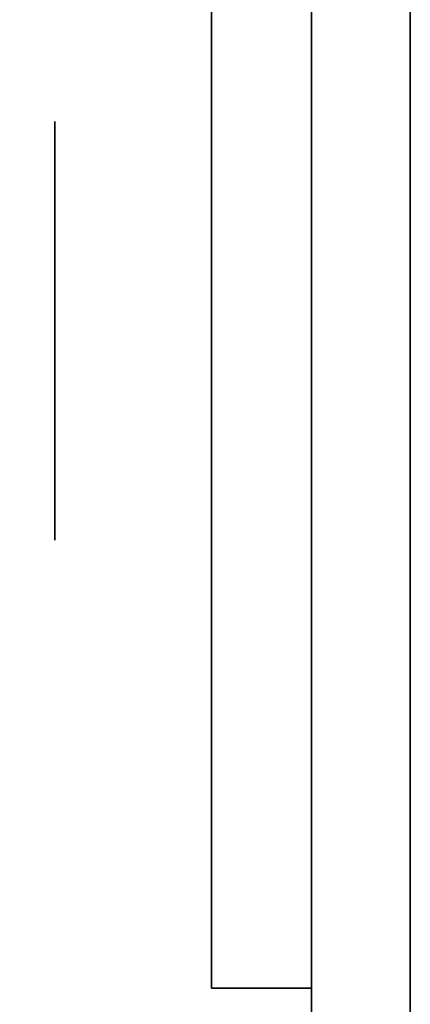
# Model space of a CAD drawing. Extents: x 248.8 to 273, y 2872.5 to 2876.7.
# Tile 401 of 656: x 262.8375 to 262.8625, y 2874.5153 to 2874.5783. Entities that reach past the tile are written whole.
import ezdxf

# ---------------------------------------------------------------- set-up
doc = ezdxf.new("R2010")
doc.units = 0
doc.header["$LTSCALE"] = 150
doc.header["$MEASUREMENT"] = 0
doc.layers.add('3DFACE_BOLT', color=7, linetype='CONTINUOUS')
doc.layers.add('3DFACE_SHAPE', color=7, linetype='CONTINUOUS')

msp = doc.modelspace()

# ---------------------------------------------------------------- linework, layer by layer
at = {"layer": '3DFACE_BOLT', "color": 1}
for points, invisible_edges in [([(262.839787, 2874.565054, -0.146583), (262.839787, 2874.571741, -0.135), (262.849787, 2874.565054, -0.146583)], 14), ([(262.849787, 2874.565054, -0.146583), (262.839787, 2874.571741, -0.135), (262.849787, 2874.571741, -0.135)], 3), ([(262.839787, 2874.571741, -0.135), (262.839787, 2874.565054, -0.123417), (262.849787, 2874.571741, -0.135)], 14), ([(262.849787, 2874.571741, -0.135), (262.839787, 2874.565054, -0.123417), (262.849787, 2874.565054, -0.123417)], 3), ([(262.839787, 2874.565054, -0.123417), (262.839787, 2874.571741, -0.135), (262.839787, 2874.565054, -0.146583)], 12), ([(262.839787, 2874.565054, -0.076583), (262.839787, 2874.571741, -0.065), (262.849787, 2874.565054, -0.076583)], 14), ([(262.849787, 2874.565054, -0.076583), (262.839787, 2874.571741, -0.065), (262.849787, 2874.571741, -0.065)], 3), ([(262.839787, 2874.571741, -0.065), (262.839787, 2874.565054, -0.053417), (262.849787, 2874.571741, -0.065)], 14), ([(262.849787, 2874.571741, -0.065), (262.839787, 2874.565054, -0.053417), (262.849787, 2874.565054, -0.053417)], 3), ([(262.839787, 2874.565054, -0.053417), (262.839787, 2874.571741, -0.065), (262.839787, 2874.565054, -0.076583)], 12), ([(262.849787, 2874.565054, -0.146583), (262.849787, 2874.571741, -0.135), (262.849787, 2874.565054, -0.123417)], 12), ([(262.849787, 2874.565054, -0.076583), (262.849787, 2874.571741, -0.065), (262.849787, 2874.565054, -0.053417)], 12), ([(262.899787, 2874.565975, -0.137472), (262.849787, 2874.566366, -0.135), (262.899787, 2874.566366, -0.135)], 3), ([(262.849787, 2874.566366, -0.135), (262.849787, 2874.565975, -0.132528), (262.899787, 2874.566366, -0.135)], 14), ([(262.899787, 2874.566366, -0.135), (262.849787, 2874.565975, -0.132528), (262.899787, 2874.565975, -0.132528)], 3), ([(262.899787, 2874.565975, -0.067472), (262.849787, 2874.566366, -0.065), (262.899787, 2874.566366, -0.065)], 3), ([(262.849787, 2874.566366, -0.065), (262.849787, 2874.565975, -0.062528), (262.899787, 2874.566366, -0.065)], 14), ([(262.899787, 2874.566366, -0.065), (262.849787, 2874.565975, -0.062528), (262.899787, 2874.565975, -0.062528)], 3), ([(262.849787, 2874.565975, -0.137472), (262.849787, 2874.566366, -0.135), (262.899787, 2874.565975, -0.137472)], 14), ([(262.849787, 2874.565975, -0.132528), (262.849787, 2874.566366, -0.135), (262.849787, 2874.565975, -0.137472)], 12), ([(262.849787, 2874.565975, -0.067472), (262.849787, 2874.566366, -0.065), (262.899787, 2874.565975, -0.067472)], 14), ([(262.849787, 2874.565975, -0.062528), (262.849787, 2874.566366, -0.065), (262.849787, 2874.565975, -0.067472)], 12), ([(262.849787, 2874.564839, -0.139702), (262.849787, 2874.565975, -0.137472), (262.899787, 2874.564839, -0.139702)], 14), ([(262.899787, 2874.564839, -0.139702), (262.849787, 2874.565975, -0.137472), (262.899787, 2874.565975, -0.137472)], 3), ([(262.849787, 2874.565975, -0.132528), (262.849787, 2874.564839, -0.130298), (262.899787, 2874.565975, -0.132528)], 14), ([(262.899787, 2874.565975, -0.132528), (262.849787, 2874.564839, -0.130298), (262.899787, 2874.564839, -0.130298)], 3), ([(262.849787, 2874.564839, -0.130298), (262.849787, 2874.565975, -0.132528), (262.849787, 2874.564839, -0.139702)], 14), ([(262.849787, 2874.564839, -0.139702), (262.849787, 2874.565975, -0.132528), (262.849787, 2874.565975, -0.137472)], 3), ([(262.849787, 2874.564839, -0.069702), (262.849787, 2874.565975, -0.067472), (262.899787, 2874.564839, -0.069702)], 14), ([(262.899787, 2874.564839, -0.069702), (262.849787, 2874.565975, -0.067472), (262.899787, 2874.565975, -0.067472)], 3), ([(262.849787, 2874.565975, -0.062528), (262.849787, 2874.564839, -0.060298), (262.899787, 2874.565975, -0.062528)], 14), ([(262.899787, 2874.565975, -0.062528), (262.849787, 2874.564839, -0.060298), (262.899787, 2874.564839, -0.060298)], 3), ([(262.849787, 2874.564839, -0.060298), (262.849787, 2874.565975, -0.062528), (262.849787, 2874.564839, -0.069702)], 14), ([(262.849787, 2874.564839, -0.069702), (262.849787, 2874.565975, -0.062528), (262.849787, 2874.565975, -0.067472)], 3), ([(262.839787, 2874.551679, -0.146583), (262.839787, 2874.565054, -0.146583), (262.849787, 2874.551679, -0.146583)], 14), ([(262.849787, 2874.551679, -0.146583), (262.839787, 2874.565054, -0.146583), (262.849787, 2874.565054, -0.146583)], 3), ([(262.839787, 2874.565054, -0.123417), (262.839787, 2874.551679, -0.123417), (262.849787, 2874.565054, -0.123417)], 14), ([(262.849787, 2874.565054, -0.123417), (262.839787, 2874.551679, -0.123417), (262.849787, 2874.551679, -0.123417)], 3), ([(262.839787, 2874.551679, -0.123417), (262.839787, 2874.565054, -0.123417), (262.839787, 2874.551679, -0.146583)], 14), ([(262.839787, 2874.551679, -0.146583), (262.839787, 2874.565054, -0.123417), (262.839787, 2874.565054, -0.146583)], 3), ([(262.839787, 2874.551679, -0.076583), (262.839787, 2874.565054, -0.076583), (262.849787, 2874.551679, -0.076583)], 14), ([(262.849787, 2874.551679, -0.076583), (262.839787, 2874.565054, -0.076583), (262.849787, 2874.565054, -0.076583)], 3), ([(262.839787, 2874.565054, -0.053417), (262.839787, 2874.551679, -0.053417), (262.849787, 2874.565054, -0.053417)], 14), ([(262.849787, 2874.565054, -0.053417), (262.839787, 2874.551679, -0.053417), (262.849787, 2874.551679, -0.053417)], 3), ([(262.839787, 2874.551679, -0.053417), (262.839787, 2874.565054, -0.053417), (262.839787, 2874.551679, -0.076583)], 14), ([(262.839787, 2874.551679, -0.076583), (262.839787, 2874.565054, -0.053417), (262.839787, 2874.565054, -0.076583)], 3), ([(262.849787, 2874.551679, -0.146583), (262.849787, 2874.565054, -0.146583), (262.849787, 2874.551679, -0.123417)], 14), ([(262.849787, 2874.551679, -0.123417), (262.849787, 2874.565054, -0.146583), (262.849787, 2874.565054, -0.123417)], 3), ([(262.849787, 2874.551679, -0.076583), (262.849787, 2874.565054, -0.076583), (262.849787, 2874.551679, -0.053417)], 14), ([(262.849787, 2874.551679, -0.053417), (262.849787, 2874.565054, -0.076583), (262.849787, 2874.565054, -0.053417)], 3), ([(262.849787, 2874.563069, -0.141472), (262.849787, 2874.564839, -0.139702), (262.899787, 2874.563069, -0.141472)], 14), ([(262.899787, 2874.563069, -0.141472), (262.849787, 2874.564839, -0.139702), (262.899787, 2874.564839, -0.139702)], 3), ([(262.849787, 2874.564839, -0.130298), (262.849787, 2874.563069, -0.128528), (262.899787, 2874.564839, -0.130298)], 14), ([(262.899787, 2874.564839, -0.130298), (262.849787, 2874.563069, -0.128528), (262.899787, 2874.563069, -0.128528)], 3), ([(262.849787, 2874.563069, -0.128528), (262.849787, 2874.564839, -0.130298), (262.849787, 2874.563069, -0.141472)], 14), ([(262.849787, 2874.563069, -0.141472), (262.849787, 2874.564839, -0.130298), (262.849787, 2874.564839, -0.139702)], 3), ([(262.849787, 2874.563069, -0.071472), (262.849787, 2874.564839, -0.069702), (262.899787, 2874.563069, -0.071472)], 14), ([(262.899787, 2874.563069, -0.071472), (262.849787, 2874.564839, -0.069702), (262.899787, 2874.564839, -0.069702)], 3), ([(262.849787, 2874.564839, -0.060298), (262.849787, 2874.563069, -0.058528), (262.899787, 2874.564839, -0.060298)], 14), ([(262.899787, 2874.564839, -0.060298), (262.849787, 2874.563069, -0.058528), (262.899787, 2874.563069, -0.058528)], 3), ([(262.849787, 2874.563069, -0.058528), (262.849787, 2874.564839, -0.060298), (262.849787, 2874.563069, -0.071472)], 14), ([(262.849787, 2874.563069, -0.071472), (262.849787, 2874.564839, -0.060298), (262.849787, 2874.564839, -0.069702)], 3), ([(262.849787, 2874.560839, -0.142608), (262.849787, 2874.563069, -0.141472), (262.899787, 2874.560839, -0.142608)], 14), ([(262.899787, 2874.560839, -0.142608), (262.849787, 2874.563069, -0.141472), (262.899787, 2874.563069, -0.141472)], 3), ([(262.849787, 2874.563069, -0.128528), (262.849787, 2874.560839, -0.127392), (262.899787, 2874.563069, -0.128528)], 14), ([(262.899787, 2874.563069, -0.128528), (262.849787, 2874.560839, -0.127392), (262.899787, 2874.560839, -0.127392)], 3), ([(262.849787, 2874.560839, -0.127392), (262.849787, 2874.563069, -0.128528), (262.849787, 2874.560839, -0.142608)], 14), ([(262.849787, 2874.560839, -0.142608), (262.849787, 2874.563069, -0.128528), (262.849787, 2874.563069, -0.141472)], 3), ([(262.849787, 2874.560839, -0.072608), (262.849787, 2874.563069, -0.071472), (262.899787, 2874.560839, -0.072608)], 14), ([(262.899787, 2874.560839, -0.072608), (262.849787, 2874.563069, -0.071472), (262.899787, 2874.563069, -0.071472)], 3), ([(262.849787, 2874.563069, -0.058528), (262.849787, 2874.560839, -0.057392), (262.899787, 2874.563069, -0.058528)], 14), ([(262.899787, 2874.563069, -0.058528), (262.849787, 2874.560839, -0.057392), (262.899787, 2874.560839, -0.057392)], 3), ([(262.849787, 2874.560839, -0.057392), (262.849787, 2874.563069, -0.058528), (262.849787, 2874.560839, -0.072608)], 14), ([(262.849787, 2874.560839, -0.072608), (262.849787, 2874.563069, -0.058528), (262.849787, 2874.563069, -0.071472)], 3), ([(262.849787, 2874.558366, -0.143), (262.849787, 2874.560839, -0.142608), (262.899787, 2874.558366, -0.143)], 14), ([(262.899787, 2874.558366, -0.143), (262.849787, 2874.560839, -0.142608), (262.899787, 2874.560839, -0.142608)], 3), ([(262.849787, 2874.560839, -0.127392), (262.849787, 2874.558366, -0.127), (262.899787, 2874.560839, -0.127392)], 14), ([(262.899787, 2874.560839, -0.127392), (262.849787, 2874.558366, -0.127), (262.899787, 2874.558366, -0.127)], 3), ([(262.849787, 2874.558366, -0.127), (262.849787, 2874.560839, -0.127392), (262.849787, 2874.558366, -0.143)], 14), ([(262.849787, 2874.558366, -0.143), (262.849787, 2874.560839, -0.127392), (262.849787, 2874.560839, -0.142608)], 3), ([(262.849787, 2874.558366, -0.073), (262.849787, 2874.560839, -0.072608), (262.899787, 2874.558366, -0.073)], 14), ([(262.899787, 2874.558366, -0.073), (262.849787, 2874.560839, -0.072608), (262.899787, 2874.560839, -0.072608)], 3), ([(262.849787, 2874.560839, -0.057392), (262.849787, 2874.558366, -0.057), (262.899787, 2874.560839, -0.057392)], 14), ([(262.899787, 2874.560839, -0.057392), (262.849787, 2874.558366, -0.057), (262.899787, 2874.558366, -0.057)], 3), ([(262.849787, 2874.558366, -0.057), (262.849787, 2874.560839, -0.057392), (262.849787, 2874.558366, -0.073)], 14), ([(262.849787, 2874.558366, -0.073), (262.849787, 2874.560839, -0.057392), (262.849787, 2874.560839, -0.072608)], 3), ([(262.899787, 2874.555894, -0.142608), (262.849787, 2874.558366, -0.143), (262.899787, 2874.558366, -0.143)], 3), ([(262.849787, 2874.558366, -0.127), (262.849787, 2874.555894, -0.127392), (262.899787, 2874.558366, -0.127)], 14), ([(262.899787, 2874.558366, -0.127), (262.849787, 2874.555894, -0.127392), (262.899787, 2874.555894, -0.127392)], 3), ([(262.899787, 2874.555894, -0.072608), (262.849787, 2874.558366, -0.073), (262.899787, 2874.558366, -0.073)], 3), ([(262.849787, 2874.558366, -0.057), (262.849787, 2874.555894, -0.057392), (262.899787, 2874.558366, -0.057)], 14), ([(262.899787, 2874.558366, -0.057), (262.849787, 2874.555894, -0.057392), (262.899787, 2874.555894, -0.057392)], 3), ([(262.849787, 2874.555894, -0.142608), (262.849787, 2874.558366, -0.143), (262.899787, 2874.555894, -0.142608)], 14), ([(262.849787, 2874.555894, -0.127392), (262.849787, 2874.558366, -0.127), (262.849787, 2874.555894, -0.142608)], 14), ([(262.849787, 2874.555894, -0.142608), (262.849787, 2874.558366, -0.127), (262.849787, 2874.558366, -0.143)], 3), ([(262.849787, 2874.555894, -0.072608), (262.849787, 2874.558366, -0.073), (262.899787, 2874.555894, -0.072608)], 14), ([(262.849787, 2874.555894, -0.057392), (262.849787, 2874.558366, -0.057), (262.849787, 2874.555894, -0.072608)], 14), ([(262.849787, 2874.555894, -0.072608), (262.849787, 2874.558366, -0.057), (262.849787, 2874.558366, -0.073)], 3), ([(262.849787, 2874.553664, -0.141472), (262.849787, 2874.555894, -0.142608), (262.899787, 2874.553664, -0.141472)], 14), ([(262.899787, 2874.553664, -0.141472), (262.849787, 2874.555894, -0.142608), (262.899787, 2874.555894, -0.142608)], 3), ([(262.849787, 2874.555894, -0.127392), (262.849787, 2874.553664, -0.128528), (262.899787, 2874.555894, -0.127392)], 14), ([(262.899787, 2874.555894, -0.127392), (262.849787, 2874.553664, -0.128528), (262.899787, 2874.553664, -0.128528)], 3), ([(262.849787, 2874.553664, -0.128528), (262.849787, 2874.555894, -0.127392), (262.849787, 2874.553664, -0.141472)], 14), ([(262.849787, 2874.553664, -0.141472), (262.849787, 2874.555894, -0.127392), (262.849787, 2874.555894, -0.142608)], 3), ([(262.849787, 2874.553664, -0.071472), (262.849787, 2874.555894, -0.072608), (262.899787, 2874.553664, -0.071472)], 14), ([(262.899787, 2874.553664, -0.071472), (262.849787, 2874.555894, -0.072608), (262.899787, 2874.555894, -0.072608)], 3), ([(262.849787, 2874.555894, -0.057392), (262.849787, 2874.553664, -0.058528), (262.899787, 2874.555894, -0.057392)], 14), ([(262.899787, 2874.555894, -0.057392), (262.849787, 2874.553664, -0.058528), (262.899787, 2874.553664, -0.058528)], 3), ([(262.849787, 2874.553664, -0.058528), (262.849787, 2874.555894, -0.057392), (262.849787, 2874.553664, -0.071472)], 14), ([(262.849787, 2874.553664, -0.071472), (262.849787, 2874.555894, -0.057392), (262.849787, 2874.555894, -0.072608)], 3), ([(262.849787, 2874.551894, -0.139702), (262.849787, 2874.553664, -0.141472), (262.899787, 2874.551894, -0.139702)], 14), ([(262.899787, 2874.551894, -0.139702), (262.849787, 2874.553664, -0.141472), (262.899787, 2874.553664, -0.141472)], 3), ([(262.849787, 2874.553664, -0.128528), (262.849787, 2874.551894, -0.130298), (262.899787, 2874.553664, -0.128528)], 14), ([(262.899787, 2874.553664, -0.128528), (262.849787, 2874.551894, -0.130298), (262.899787, 2874.551894, -0.130298)], 3), ([(262.849787, 2874.551894, -0.130298), (262.849787, 2874.553664, -0.128528), (262.849787, 2874.551894, -0.139702)], 14), ([(262.849787, 2874.551894, -0.139702), (262.849787, 2874.553664, -0.128528), (262.849787, 2874.553664, -0.141472)], 3), ([(262.849787, 2874.551894, -0.069702), (262.849787, 2874.553664, -0.071472), (262.899787, 2874.551894, -0.069702)], 14), ([(262.899787, 2874.551894, -0.069702), (262.849787, 2874.553664, -0.071472), (262.899787, 2874.553664, -0.071472)], 3), ([(262.849787, 2874.553664, -0.058528), (262.849787, 2874.551894, -0.060298), (262.899787, 2874.553664, -0.058528)], 14), ([(262.899787, 2874.553664, -0.058528), (262.849787, 2874.551894, -0.060298), (262.899787, 2874.551894, -0.060298)], 3), ([(262.849787, 2874.551894, -0.060298), (262.849787, 2874.553664, -0.058528), (262.849787, 2874.551894, -0.069702)], 14), ([(262.849787, 2874.551894, -0.069702), (262.849787, 2874.553664, -0.058528), (262.849787, 2874.553664, -0.071472)], 3), ([(262.839787, 2874.544991, -0.135), (262.839787, 2874.551679, -0.146583), (262.849787, 2874.544991, -0.135)], 14), ([(262.849787, 2874.544991, -0.135), (262.839787, 2874.551679, -0.146583), (262.849787, 2874.551679, -0.146583)], 3), ([(262.839787, 2874.551679, -0.123417), (262.839787, 2874.544991, -0.135), (262.849787, 2874.551679, -0.123417)], 14), ([(262.849787, 2874.551679, -0.123417), (262.839787, 2874.544991, -0.135), (262.849787, 2874.544991, -0.135)], 3), ([(262.839787, 2874.544991, -0.135), (262.839787, 2874.551679, -0.123417), (262.839787, 2874.551679, -0.146583)], 2), ([(262.839787, 2874.544991, -0.065), (262.839787, 2874.551679, -0.076583), (262.849787, 2874.544991, -0.065)], 14), ([(262.849787, 2874.544991, -0.065), (262.839787, 2874.551679, -0.076583), (262.849787, 2874.551679, -0.076583)], 3), ([(262.839787, 2874.551679, -0.053417), (262.839787, 2874.544991, -0.065), (262.849787, 2874.551679, -0.053417)], 14), ([(262.849787, 2874.551679, -0.053417), (262.839787, 2874.544991, -0.065), (262.849787, 2874.544991, -0.065)], 3), ([(262.839787, 2874.544991, -0.065), (262.839787, 2874.551679, -0.053417), (262.839787, 2874.551679, -0.076583)], 2), ([(262.849787, 2874.550758, -0.137472), (262.849787, 2874.551894, -0.139702), (262.899787, 2874.550758, -0.137472)], 14), ([(262.899787, 2874.550758, -0.137472), (262.849787, 2874.551894, -0.139702), (262.899787, 2874.551894, -0.139702)], 3), ([(262.849787, 2874.551894, -0.130298), (262.849787, 2874.550758, -0.132528), (262.899787, 2874.551894, -0.130298)], 14), ([(262.899787, 2874.551894, -0.130298), (262.849787, 2874.550758, -0.132528), (262.899787, 2874.550758, -0.132528)], 3), ([(262.849787, 2874.550758, -0.132528), (262.849787, 2874.551894, -0.130298), (262.849787, 2874.550758, -0.137472)], 14), ([(262.849787, 2874.550758, -0.137472), (262.849787, 2874.551894, -0.130298), (262.849787, 2874.551894, -0.139702)], 3), ([(262.849787, 2874.550758, -0.067472), (262.849787, 2874.551894, -0.069702), (262.899787, 2874.550758, -0.067472)], 14), ([(262.899787, 2874.550758, -0.067472), (262.849787, 2874.551894, -0.069702), (262.899787, 2874.551894, -0.069702)], 3), ([(262.849787, 2874.551894, -0.060298), (262.849787, 2874.550758, -0.062528), (262.899787, 2874.551894, -0.060298)], 14), ([(262.899787, 2874.551894, -0.060298), (262.849787, 2874.550758, -0.062528), (262.899787, 2874.550758, -0.062528)], 3), ([(262.849787, 2874.550758, -0.062528), (262.849787, 2874.551894, -0.060298), (262.849787, 2874.550758, -0.067472)], 14), ([(262.849787, 2874.550758, -0.067472), (262.849787, 2874.551894, -0.060298), (262.849787, 2874.551894, -0.069702)], 3), ([(262.849787, 2874.544991, -0.135), (262.849787, 2874.551679, -0.146583), (262.849787, 2874.551679, -0.123417)], 2), ([(262.849787, 2874.544991, -0.065), (262.849787, 2874.551679, -0.076583), (262.849787, 2874.551679, -0.053417)], 2), ([(262.849787, 2874.550366, -0.135), (262.849787, 2874.550758, -0.137472), (262.899787, 2874.550366, -0.135)], 14), ([(262.899787, 2874.550366, -0.135), (262.849787, 2874.550758, -0.137472), (262.899787, 2874.550758, -0.137472)], 3), ([(262.849787, 2874.550758, -0.132528), (262.849787, 2874.550366, -0.135), (262.899787, 2874.550758, -0.132528)], 14), ([(262.899787, 2874.550758, -0.132528), (262.849787, 2874.550366, -0.135), (262.899787, 2874.550366, -0.135)], 3), ([(262.849787, 2874.550366, -0.135), (262.849787, 2874.550758, -0.132528), (262.849787, 2874.550758, -0.137472)], 2), ([(262.849787, 2874.550366, -0.065), (262.849787, 2874.550758, -0.067472), (262.899787, 2874.550366, -0.065)], 14), ([(262.899787, 2874.550366, -0.065), (262.849787, 2874.550758, -0.067472), (262.899787, 2874.550758, -0.067472)], 3), ([(262.849787, 2874.550758, -0.062528), (262.849787, 2874.550366, -0.065), (262.899787, 2874.550758, -0.062528)], 14), ([(262.899787, 2874.550758, -0.062528), (262.849787, 2874.550366, -0.065), (262.899787, 2874.550366, -0.065)], 3), ([(262.849787, 2874.550366, -0.065), (262.849787, 2874.550758, -0.062528), (262.849787, 2874.550758, -0.067472)], 2)]:
    msp.add_3dface(points, dxfattribs=dict(at, invisible_edges=invisible_edges))
at = {"layer": '3DFACE_SHAPE', "color": 13}
for points, invisible_edges in [([(262.856187, 2872.521516, -0.1905), (262.856187, 2876.721516, -0.1905), (262.759337, 2872.521516, -0.1905)], 2), ([(262.856187, 2876.721516, -0.1905), (262.759337, 2876.721516, -0.1905), (262.759337, 2872.521516, -0.1905)], 12), ([(262.856187, 2874.684666, -0.0095), (262.856187, 2874.558366, -0.0095), (262.759337, 2876.721516, -0.0095)], 14), ([(262.856187, 2874.558366, -0.0095), (262.856187, 2872.684666, -0.0095), (262.759337, 2876.721516, -0.0095)], 14), ([(262.759337, 2876.721516, -0.0095), (262.856187, 2872.684666, -0.0095), (262.856187, 2872.558366, -0.0095)], 13), ([(262.759337, 2872.521516, -0.0095), (262.759337, 2876.721516, -0.0095), (262.856187, 2872.558366, -0.0095)], 14), ([(262.959337, 2872.521516), (262.959337, 2876.721516), (262.759337, 2872.521516)], 2), ([(262.959337, 2876.721516), (262.759337, 2876.721516), (262.759337, 2872.521516)], 12), ([(262.759337, 2872.521516, -0.2), (262.759337, 2876.721516, -0.2), (262.959337, 2872.521516, -0.2)], 2), ([(262.759337, 2876.721516, -0.2), (262.959337, 2876.721516, -0.2), (262.959337, 2872.521516, -0.2)], 12), ([(262.856187, 2874.558366, -0.1435), (262.856187, 2876.721516, -0.1905), (262.856187, 2872.684666, -0.1435)], 15), ([(262.856187, 2872.684666, -0.1435), (262.856187, 2876.721516, -0.1905), (262.856187, 2872.521516, -0.1905)], 13), ([(262.856187, 2874.684666, -0.1435), (262.856187, 2876.721516, -0.1905), (262.856187, 2874.558366, -0.1435)], 15), ([(262.862487, 2874.558366, -0.0565), (262.862487, 2876.721516, -0.0095), (262.862487, 2872.684666, -0.0565)], 15), ([(262.862487, 2872.684666, -0.0565), (262.862487, 2876.721516, -0.0095), (262.862487, 2872.521516, -0.0095)], 13), ([(262.862487, 2874.684666, -0.0565), (262.862487, 2876.721516, -0.0095), (262.862487, 2874.558366, -0.0565)], 15), ([(262.862487, 2872.521516, -0.1905), (262.862487, 2876.721516, -0.1905), (262.862487, 2876.558366, -0.1435)], 14), ([(262.862487, 2872.521516, -0.0095), (262.862487, 2876.721516, -0.0095), (262.959337, 2872.521516, -0.0095)], 2), ([(262.862487, 2876.721516, -0.0095), (262.959337, 2876.721516, -0.0095), (262.959337, 2872.521516, -0.0095)], 12), ([(262.959337, 2872.521516, -0.1905), (262.959337, 2876.721516, -0.1905), (262.862487, 2872.521516, -0.1905)], 2), ([(262.959337, 2876.721516, -0.1905), (262.862487, 2876.721516, -0.1905), (262.862487, 2872.521516, -0.1905)], 12), ([(262.862487, 2874.684666, -0.1435), (262.862487, 2872.521516, -0.1905), (262.862487, 2876.558366, -0.1435)], 15), ([(262.856187, 2874.678656, -0.14101), (262.856187, 2874.684666, -0.1435), (262.856187, 2874.564377, -0.14101)], 14), ([(262.856187, 2874.564377, -0.14101), (262.856187, 2874.684666, -0.1435), (262.856187, 2874.558366, -0.1435)], 3), ([(262.856187, 2874.678656, -0.07101), (262.856187, 2874.684666, -0.0735), (262.856187, 2874.564377, -0.07101)], 14), ([(262.856187, 2874.684666, -0.0735), (262.856187, 2874.684666, -0.1265), (262.856187, 2874.564377, -0.07101)], 15), ([(262.856187, 2874.564377, -0.07101), (262.856187, 2874.684666, -0.1265), (262.856187, 2874.558366, -0.0735)], 3), ([(262.856187, 2874.684666, -0.1265), (262.856187, 2874.678656, -0.12899), (262.856187, 2874.558366, -0.0735)], 14), ([(262.856187, 2874.678656, -0.05899), (262.856187, 2874.558366, -0.0095), (262.856187, 2874.684666, -0.0565)], 3), ([(262.856187, 2874.558366, -0.0095), (262.856187, 2874.684666, -0.0095), (262.856187, 2874.684666, -0.0565)], 14), ([(262.862487, 2874.678656, -0.07101), (262.862487, 2874.558366, -0.1265), (262.862487, 2874.684666, -0.0735)], 3), ([(262.862487, 2874.558366, -0.1265), (262.862487, 2874.564377, -0.12899), (262.862487, 2874.684666, -0.0735)], 14), ([(262.862487, 2874.684666, -0.0735), (262.862487, 2874.564377, -0.12899), (262.862487, 2874.684666, -0.1265)], 15), ([(262.862487, 2874.564377, -0.12899), (262.862487, 2874.678656, -0.12899), (262.862487, 2874.684666, -0.1265)], 13), ([(262.862487, 2874.678656, -0.05899), (262.862487, 2874.684666, -0.0565), (262.862487, 2874.564377, -0.05899)], 14), ([(262.862487, 2874.564377, -0.05899), (262.862487, 2874.684666, -0.0565), (262.862487, 2874.558366, -0.0565)], 3), ([(262.862487, 2874.678656, -0.14101), (262.862487, 2874.558366, -0.1435), (262.862487, 2874.684666, -0.1435)], 3), ([(262.862487, 2874.558366, -0.1435), (262.862487, 2872.521516, -0.1905), (262.862487, 2874.684666, -0.1435)], 15), ([(262.856187, 2874.678656, -0.12899), (262.856187, 2874.676166, -0.135), (262.856187, 2874.564377, -0.12899)], 14), ([(262.856187, 2874.676166, -0.135), (262.856187, 2874.678656, -0.14101), (262.856187, 2874.566866, -0.135)], 14), ([(262.856187, 2874.566866, -0.135), (262.856187, 2874.678656, -0.14101), (262.856187, 2874.564377, -0.14101)], 3), ([(262.856187, 2874.558366, -0.0735), (262.856187, 2874.678656, -0.12899), (262.856187, 2874.558366, -0.1265)], 15), ([(262.856187, 2874.678656, -0.12899), (262.856187, 2874.564377, -0.12899), (262.856187, 2874.558366, -0.1265)], 15), ([(262.856187, 2874.564377, -0.07101), (262.856187, 2874.566866, -0.065), (262.856187, 2874.678656, -0.07101)], 14), ([(262.856187, 2874.566866, -0.065), (262.856187, 2874.676166, -0.065), (262.856187, 2874.678656, -0.07101)], 13), ([(262.856187, 2874.564377, -0.05899), (262.856187, 2874.558366, -0.0565), (262.856187, 2874.678656, -0.05899)], 14), ([(262.856187, 2874.558366, -0.0565), (262.856187, 2874.558366, -0.0095), (262.856187, 2874.678656, -0.05899)], 15), ([(262.856187, 2874.678656, -0.05899), (262.856187, 2874.676166, -0.065), (262.856187, 2874.564377, -0.05899)], 14), ([(262.862487, 2874.558366, -0.1265), (262.862487, 2874.678656, -0.07101), (262.862487, 2874.558366, -0.0735)], 15), ([(262.862487, 2874.558366, -0.0735), (262.862487, 2874.678656, -0.07101), (262.862487, 2874.564377, -0.07101)], 3), ([(262.862487, 2874.678656, -0.07101), (262.862487, 2874.676166, -0.065), (262.862487, 2874.564377, -0.07101)], 14), ([(262.862487, 2874.564377, -0.05899), (262.862487, 2874.566866, -0.065), (262.862487, 2874.678656, -0.05899)], 14), ([(262.862487, 2874.566866, -0.065), (262.862487, 2874.676166, -0.065), (262.862487, 2874.678656, -0.05899)], 13), ([(262.862487, 2874.564377, -0.14101), (262.862487, 2874.558366, -0.1435), (262.862487, 2874.678656, -0.14101)], 14), ([(262.862487, 2874.678656, -0.14101), (262.862487, 2874.676166, -0.135), (262.862487, 2874.564377, -0.14101)], 14), ([(262.862487, 2874.564377, -0.12899), (262.862487, 2874.566866, -0.135), (262.862487, 2874.678656, -0.12899)], 14), ([(262.862487, 2874.566866, -0.135), (262.862487, 2874.676166, -0.135), (262.862487, 2874.678656, -0.12899)], 13), ([(262.856187, 2874.564377, -0.12899), (262.856187, 2874.676166, -0.135), (262.856187, 2874.566866, -0.135)], 3), ([(262.856187, 2874.676166, -0.065), (262.856187, 2874.566866, -0.065), (262.856187, 2874.564377, -0.05899)], 13), ([(262.862487, 2874.564377, -0.07101), (262.862487, 2874.676166, -0.065), (262.862487, 2874.566866, -0.065)], 3), ([(262.862487, 2874.676166, -0.135), (262.862487, 2874.566866, -0.135), (262.862487, 2874.564377, -0.14101)], 13), ([(262.849787, 2874.611967, -0.03), (262.849787, 2874.558366, -0.03), (262.856187, 2874.618367, -0.03)], 14), ([(262.856187, 2874.618367, -0.03), (262.849787, 2874.558366, -0.03), (262.856187, 2874.516367, -0.03)], 3), ([(262.856187, 2874.516367, -0.17), (262.849787, 2874.611967, -0.17), (262.856187, 2874.618367, -0.17)], 3), ([(262.856187, 2874.516367, -0.03), (262.856187, 2874.564377, -0.05899), (262.856187, 2874.618367, -0.03)], 3), ([(262.856187, 2874.564377, -0.05899), (262.856187, 2874.618367, -0.065), (262.856187, 2874.618367, -0.03)], 13), ([(262.856187, 2874.564377, -0.05899), (262.856187, 2874.566866, -0.065), (262.856187, 2874.618367, -0.065)], 14), ([(262.856187, 2874.566866, -0.065), (262.856187, 2874.564377, -0.07101), (262.856187, 2874.618367, -0.065)], 14), ([(262.856187, 2874.566866, -0.135), (262.856187, 2874.618367, -0.065), (262.856187, 2874.564377, -0.07101)], 15), ([(262.856187, 2874.558366, -0.1435), (262.856187, 2874.618367, -0.135), (262.856187, 2874.564377, -0.14101)], 3), ([(262.856187, 2874.564377, -0.14101), (262.856187, 2874.618367, -0.135), (262.856187, 2874.566866, -0.135)], 3), ([(262.856187, 2874.618367, -0.135), (262.856187, 2874.618367, -0.065), (262.856187, 2874.566866, -0.135)], 14), ([(262.856187, 2874.618367, -0.135), (262.856187, 2874.558366, -0.1435), (262.856187, 2874.618367, -0.17)], 3), ([(262.856187, 2874.558366, -0.1435), (262.856187, 2874.552356, -0.14101), (262.856187, 2874.618367, -0.17)], 14), ([(262.856187, 2874.618367, -0.17), (262.856187, 2874.552356, -0.14101), (262.856187, 2874.516367, -0.17)], 3), ([(262.849787, 2874.516367, -0.17), (262.849787, 2874.564377, -0.14101), (262.849787, 2874.611967, -0.17)], 3), ([(262.849787, 2874.564377, -0.14101), (262.849787, 2874.566866, -0.135), (262.849787, 2874.611967, -0.17)], 14), ([(262.849787, 2874.611967, -0.17), (262.849787, 2874.566866, -0.135), (262.849787, 2874.564377, -0.12899)], 13), ([(262.849787, 2874.564377, -0.12899), (262.849787, 2874.566866, -0.065), (262.849787, 2874.611967, -0.17)], 15), ([(262.849787, 2874.566866, -0.065), (262.849787, 2874.564377, -0.05899), (262.849787, 2874.611967, -0.17)], 14), ([(262.849787, 2874.611967, -0.17), (262.849787, 2874.564377, -0.05899), (262.849787, 2874.611967, -0.03)], 3), ([(262.849787, 2874.564377, -0.05899), (262.849787, 2874.558366, -0.03), (262.849787, 2874.611967, -0.03)], 13), ([(262.849787, 2874.516367, -0.17), (262.849787, 2874.611967, -0.17), (262.856187, 2874.516367, -0.17)], 2), ([(262.849787, 2874.564377, -0.07101), (262.849787, 2874.566866, -0.065), (262.849787, 2874.564377, -0.12899)], 14), ([(262.849787, 2874.564377, -0.14101), (262.856187, 2874.564377, -0.14101), (262.849787, 2874.566866, -0.135)], 3), ([(262.856187, 2874.564377, -0.14101), (262.856187, 2874.566866, -0.135), (262.849787, 2874.566866, -0.135)], 14), ([(262.849787, 2874.566866, -0.135), (262.856187, 2874.566866, -0.135), (262.849787, 2874.564377, -0.12899)], 3), ([(262.856187, 2874.566866, -0.135), (262.856187, 2874.564377, -0.12899), (262.849787, 2874.564377, -0.12899)], 14), ([(262.849787, 2874.564377, -0.07101), (262.856187, 2874.564377, -0.07101), (262.849787, 2874.566866, -0.065)], 3), ([(262.856187, 2874.564377, -0.07101), (262.856187, 2874.566866, -0.065), (262.849787, 2874.566866, -0.065)], 14), ([(262.849787, 2874.566866, -0.065), (262.856187, 2874.566866, -0.065), (262.849787, 2874.564377, -0.05899)], 3), ([(262.856187, 2874.566866, -0.065), (262.856187, 2874.564377, -0.05899), (262.849787, 2874.564377, -0.05899)], 14), ([(262.856187, 2874.564377, -0.12899), (262.856187, 2874.566866, -0.135), (262.856187, 2874.558366, -0.0735)], 14), ([(262.856187, 2874.558366, -0.0735), (262.856187, 2874.566866, -0.135), (262.856187, 2874.564377, -0.07101)], 3), ([(262.862487, 2874.566866, -0.065), (262.856187, 2874.566866, -0.065), (262.862487, 2874.564377, -0.07101)], 3), ([(262.856187, 2874.566866, -0.065), (262.856187, 2874.564377, -0.07101), (262.862487, 2874.564377, -0.07101)], 14), ([(262.862487, 2874.564377, -0.05899), (262.856187, 2874.564377, -0.05899), (262.862487, 2874.566866, -0.065)], 3), ([(262.856187, 2874.564377, -0.05899), (262.856187, 2874.566866, -0.065), (262.862487, 2874.566866, -0.065)], 14), ([(262.862487, 2874.566866, -0.135), (262.856187, 2874.566866, -0.135), (262.862487, 2874.564377, -0.14101)], 3), ([(262.856187, 2874.566866, -0.135), (262.856187, 2874.564377, -0.14101), (262.862487, 2874.564377, -0.14101)], 14), ([(262.862487, 2874.564377, -0.12899), (262.856187, 2874.564377, -0.12899), (262.862487, 2874.566866, -0.135)], 3), ([(262.856187, 2874.564377, -0.12899), (262.856187, 2874.566866, -0.135), (262.862487, 2874.566866, -0.135)], 14), ([(262.849787, 2874.516367, -0.17), (262.849787, 2874.558366, -0.1435), (262.849787, 2874.564377, -0.14101)], 13), ([(262.849787, 2874.558366, -0.0735), (262.849787, 2874.564377, -0.07101), (262.849787, 2874.558366, -0.1265)], 14), ([(262.849787, 2874.558366, -0.1265), (262.849787, 2874.564377, -0.07101), (262.849787, 2874.564377, -0.12899)], 15), ([(262.849787, 2874.564377, -0.05899), (262.849787, 2874.558366, -0.0565), (262.849787, 2874.558366, -0.03)], 14), ([(262.849787, 2874.558366, -0.1435), (262.856187, 2874.558366, -0.1435), (262.849787, 2874.564377, -0.14101)], 3), ([(262.856187, 2874.558366, -0.1435), (262.856187, 2874.564377, -0.14101), (262.849787, 2874.564377, -0.14101)], 14), ([(262.849787, 2874.564377, -0.12899), (262.856187, 2874.564377, -0.12899), (262.849787, 2874.558366, -0.1265)], 3), ([(262.856187, 2874.564377, -0.12899), (262.856187, 2874.558366, -0.1265), (262.849787, 2874.558366, -0.1265)], 14), ([(262.849787, 2874.558366, -0.0735), (262.856187, 2874.558366, -0.0735), (262.849787, 2874.564377, -0.07101)], 3), ([(262.856187, 2874.558366, -0.0735), (262.856187, 2874.564377, -0.07101), (262.849787, 2874.564377, -0.07101)], 14), ([(262.849787, 2874.564377, -0.05899), (262.856187, 2874.564377, -0.05899), (262.849787, 2874.558366, -0.0565)], 3), ([(262.856187, 2874.564377, -0.05899), (262.856187, 2874.558366, -0.0565), (262.849787, 2874.558366, -0.0565)], 14), ([(262.856187, 2874.558366, -0.0565), (262.856187, 2874.564377, -0.05899), (262.856187, 2874.516367, -0.03)], 14), ([(262.856187, 2874.558366, -0.1265), (262.856187, 2874.564377, -0.12899), (262.856187, 2874.558366, -0.0735)], 14), ([(262.862487, 2874.564377, -0.07101), (262.856187, 2874.564377, -0.07101), (262.862487, 2874.558366, -0.0735)], 3), ([(262.856187, 2874.564377, -0.07101), (262.856187, 2874.558366, -0.0735), (262.862487, 2874.558366, -0.0735)], 14), ([(262.862487, 2874.558366, -0.0565), (262.856187, 2874.558366, -0.0565), (262.862487, 2874.564377, -0.05899)], 3), ([(262.856187, 2874.558366, -0.0565), (262.856187, 2874.564377, -0.05899), (262.862487, 2874.564377, -0.05899)], 14), ([(262.862487, 2874.564377, -0.14101), (262.856187, 2874.564377, -0.14101), (262.862487, 2874.558366, -0.1435)], 3), ([(262.856187, 2874.564377, -0.14101), (262.856187, 2874.558366, -0.1435), (262.862487, 2874.558366, -0.1435)], 14), ([(262.862487, 2874.558366, -0.1265), (262.856187, 2874.558366, -0.1265), (262.862487, 2874.564377, -0.12899)], 3), ([(262.856187, 2874.558366, -0.1265), (262.856187, 2874.564377, -0.12899), (262.862487, 2874.564377, -0.12899)], 14), ([(262.849787, 2874.558366, -0.0565), (262.849787, 2874.552356, -0.05899), (262.849787, 2874.558366, -0.03)], 14), ([(262.849787, 2874.558366, -0.03), (262.849787, 2874.552356, -0.05899), (262.849787, 2874.516367, -0.03)], 15), ([(262.849787, 2874.552356, -0.14101), (262.849787, 2874.558366, -0.1435), (262.849787, 2874.516367, -0.17)], 14), ([(262.849787, 2874.552356, -0.07101), (262.849787, 2874.558366, -0.0735), (262.849787, 2874.552356, -0.12899)], 14), ([(262.849787, 2874.558366, -0.0735), (262.849787, 2874.558366, -0.1265), (262.849787, 2874.552356, -0.12899)], 13), ([(262.849787, 2874.552356, -0.14101), (262.856187, 2874.552356, -0.14101), (262.849787, 2874.558366, -0.1435)], 3), ([(262.856187, 2874.552356, -0.14101), (262.856187, 2874.558366, -0.1435), (262.849787, 2874.558366, -0.1435)], 14), ([(262.849787, 2874.558366, -0.1265), (262.856187, 2874.558366, -0.1265), (262.849787, 2874.552356, -0.12899)], 3), ([(262.856187, 2874.558366, -0.1265), (262.856187, 2874.552356, -0.12899), (262.849787, 2874.552356, -0.12899)], 14), ([(262.849787, 2874.552356, -0.07101), (262.856187, 2874.552356, -0.07101), (262.849787, 2874.558366, -0.0735)], 3), ([(262.856187, 2874.552356, -0.07101), (262.856187, 2874.558366, -0.0735), (262.849787, 2874.558366, -0.0735)], 14), ([(262.849787, 2874.558366, -0.0565), (262.856187, 2874.558366, -0.0565), (262.849787, 2874.552356, -0.05899)], 3), ([(262.856187, 2874.558366, -0.0565), (262.856187, 2874.552356, -0.05899), (262.849787, 2874.552356, -0.05899)], 14), ([(262.849787, 2874.558366, -0.03), (262.849787, 2874.516367, -0.03), (262.856187, 2874.516367, -0.03)], 12), ([(262.856187, 2874.552356, -0.05899), (262.856187, 2874.558366, -0.0565), (262.856187, 2874.516367, -0.065)], 14), ([(262.856187, 2874.516367, -0.065), (262.856187, 2874.558366, -0.0565), (262.856187, 2874.516367, -0.03)], 15), ([(262.856187, 2874.552356, -0.12899), (262.856187, 2874.558366, -0.1265), (262.856187, 2874.552356, -0.07101)], 14), ([(262.856187, 2874.558366, -0.1265), (262.856187, 2874.558366, -0.0735), (262.856187, 2874.552356, -0.07101)], 13), ([(262.862487, 2874.558366, -0.0735), (262.856187, 2874.558366, -0.0735), (262.862487, 2874.552356, -0.07101)], 3), ([(262.856187, 2874.558366, -0.0735), (262.856187, 2874.552356, -0.07101), (262.862487, 2874.552356, -0.07101)], 14), ([(262.862487, 2874.552356, -0.05899), (262.856187, 2874.552356, -0.05899), (262.862487, 2874.558366, -0.0565)], 3), ([(262.856187, 2874.552356, -0.05899), (262.856187, 2874.558366, -0.0565), (262.862487, 2874.558366, -0.0565)], 14), ([(262.862487, 2874.558366, -0.1435), (262.856187, 2874.558366, -0.1435), (262.862487, 2874.552356, -0.14101)], 3), ([(262.856187, 2874.558366, -0.1435), (262.856187, 2874.552356, -0.14101), (262.862487, 2874.552356, -0.14101)], 14), ([(262.862487, 2874.552356, -0.12899), (262.856187, 2874.552356, -0.12899), (262.862487, 2874.558366, -0.1265)], 3), ([(262.856187, 2874.552356, -0.12899), (262.856187, 2874.558366, -0.1265), (262.862487, 2874.558366, -0.1265)], 14), ([(262.856187, 2874.552356, -0.14101), (262.856187, 2874.558366, -0.1435), (262.856187, 2872.690677, -0.14101)], 14), ([(262.856187, 2872.690677, -0.14101), (262.856187, 2874.558366, -0.1435), (262.856187, 2872.684666, -0.1435)], 3), ([(262.856187, 2874.552356, -0.07101), (262.856187, 2874.558366, -0.0735), (262.856187, 2872.690677, -0.07101)], 14), ([(262.856187, 2874.558366, -0.0735), (262.856187, 2874.558366, -0.1265), (262.856187, 2872.690677, -0.07101)], 15), ([(262.856187, 2872.690677, -0.07101), (262.856187, 2874.558366, -0.1265), (262.856187, 2872.684666, -0.0735)], 3), ([(262.856187, 2874.558366, -0.1265), (262.856187, 2874.552356, -0.12899), (262.856187, 2872.684666, -0.0735)], 14), ([(262.856187, 2874.552356, -0.05899), (262.856187, 2872.684666, -0.0095), (262.856187, 2874.558366, -0.0565)], 3), ([(262.856187, 2872.684666, -0.0095), (262.856187, 2874.558366, -0.0095), (262.856187, 2874.558366, -0.0565)], 14), ([(262.862487, 2874.552356, -0.07101), (262.862487, 2872.684666, -0.1265), (262.862487, 2874.558366, -0.0735)], 3), ([(262.862487, 2872.684666, -0.1265), (262.862487, 2872.690677, -0.12899), (262.862487, 2874.558366, -0.0735)], 14), ([(262.862487, 2874.558366, -0.0735), (262.862487, 2872.690677, -0.12899), (262.862487, 2874.558366, -0.1265)], 15), ([(262.862487, 2872.690677, -0.12899), (262.862487, 2874.552356, -0.12899), (262.862487, 2874.558366, -0.1265)], 13), ([(262.862487, 2874.552356, -0.05899), (262.862487, 2874.558366, -0.0565), (262.862487, 2872.690677, -0.05899)], 14), ([(262.862487, 2872.690677, -0.05899), (262.862487, 2874.558366, -0.0565), (262.862487, 2872.684666, -0.0565)], 3), ([(262.862487, 2874.552356, -0.14101), (262.862487, 2872.684666, -0.1435), (262.862487, 2874.558366, -0.1435)], 3), ([(262.862487, 2872.684666, -0.1435), (262.862487, 2872.521516, -0.1905), (262.862487, 2874.558366, -0.1435)], 15), ([(262.849787, 2874.552356, -0.05899), (262.849787, 2874.549866, -0.065), (262.849787, 2874.516367, -0.03)], 14), ([(262.849787, 2874.516367, -0.03), (262.849787, 2874.549866, -0.065), (262.849787, 2874.552356, -0.07101)], 13), ([(262.849787, 2874.552356, -0.12899), (262.849787, 2874.549866, -0.135), (262.849787, 2874.552356, -0.07101)], 14), ([(262.849787, 2874.552356, -0.07101), (262.849787, 2874.549866, -0.135), (262.849787, 2874.516367, -0.03)], 15), ([(262.849787, 2874.549866, -0.135), (262.849787, 2874.552356, -0.14101), (262.849787, 2874.516367, -0.17)], 14), ([(262.849787, 2874.552356, -0.12899), (262.856187, 2874.552356, -0.12899), (262.849787, 2874.549866, -0.135)], 3), ([(262.856187, 2874.552356, -0.12899), (262.856187, 2874.549866, -0.135), (262.849787, 2874.549866, -0.135)], 14), ([(262.849787, 2874.549866, -0.135), (262.856187, 2874.549866, -0.135), (262.849787, 2874.552356, -0.14101)], 3), ([(262.856187, 2874.549866, -0.135), (262.856187, 2874.552356, -0.14101), (262.849787, 2874.552356, -0.14101)], 14), ([(262.849787, 2874.552356, -0.05899), (262.856187, 2874.552356, -0.05899), (262.849787, 2874.549866, -0.065)], 3), ([(262.856187, 2874.552356, -0.05899), (262.856187, 2874.549866, -0.065), (262.849787, 2874.549866, -0.065)], 14), ([(262.849787, 2874.549866, -0.065), (262.856187, 2874.549866, -0.065), (262.849787, 2874.552356, -0.07101)], 3), ([(262.856187, 2874.549866, -0.065), (262.856187, 2874.552356, -0.07101), (262.849787, 2874.552356, -0.07101)], 14), ([(262.856187, 2874.549866, -0.065), (262.856187, 2874.552356, -0.05899), (262.856187, 2874.516367, -0.065)], 14), ([(262.856187, 2874.552356, -0.14101), (262.856187, 2874.516367, -0.135), (262.856187, 2874.516367, -0.17)], 13), ([(262.856187, 2874.552356, -0.14101), (262.856187, 2874.549866, -0.135), (262.856187, 2874.516367, -0.135)], 14), ([(262.856187, 2874.552356, -0.07101), (262.856187, 2874.549866, -0.065), (262.856187, 2874.552356, -0.12899)], 14), ([(262.856187, 2874.549866, -0.065), (262.856187, 2874.516367, -0.065), (262.856187, 2874.552356, -0.12899)], 15), ([(262.856187, 2874.552356, -0.12899), (262.856187, 2874.516367, -0.065), (262.856187, 2874.549866, -0.135)], 3), ([(262.862487, 2874.552356, -0.07101), (262.856187, 2874.552356, -0.07101), (262.862487, 2874.549866, -0.065)], 3), ([(262.856187, 2874.552356, -0.07101), (262.856187, 2874.549866, -0.065), (262.862487, 2874.549866, -0.065)], 14), ([(262.862487, 2874.549866, -0.065), (262.856187, 2874.549866, -0.065), (262.862487, 2874.552356, -0.05899)], 3), ([(262.856187, 2874.549866, -0.065), (262.856187, 2874.552356, -0.05899), (262.862487, 2874.552356, -0.05899)], 14), ([(262.862487, 2874.552356, -0.14101), (262.856187, 2874.552356, -0.14101), (262.862487, 2874.549866, -0.135)], 3), ([(262.856187, 2874.552356, -0.14101), (262.856187, 2874.549866, -0.135), (262.862487, 2874.549866, -0.135)], 14), ([(262.862487, 2874.549866, -0.135), (262.856187, 2874.549866, -0.135), (262.862487, 2874.552356, -0.12899)], 3), ([(262.856187, 2874.549866, -0.135), (262.856187, 2874.552356, -0.12899), (262.862487, 2874.552356, -0.12899)], 14), ([(262.856187, 2874.552356, -0.12899), (262.856187, 2874.549866, -0.135), (262.856187, 2872.690677, -0.12899)], 14), ([(262.856187, 2874.549866, -0.135), (262.856187, 2874.552356, -0.14101), (262.856187, 2872.693166, -0.135)], 14), ([(262.856187, 2872.693166, -0.135), (262.856187, 2874.552356, -0.14101), (262.856187, 2872.690677, -0.14101)], 3), ([(262.856187, 2872.684666, -0.0735), (262.856187, 2874.552356, -0.12899), (262.856187, 2872.684666, -0.1265)], 15), ([(262.856187, 2874.552356, -0.12899), (262.856187, 2872.690677, -0.12899), (262.856187, 2872.684666, -0.1265)], 15), ([(262.856187, 2872.690677, -0.07101), (262.856187, 2872.693166, -0.065), (262.856187, 2874.552356, -0.07101)], 14), ([(262.856187, 2872.693166, -0.065), (262.856187, 2874.549866, -0.065), (262.856187, 2874.552356, -0.07101)], 13), ([(262.856187, 2872.690677, -0.05899), (262.856187, 2872.684666, -0.0565), (262.856187, 2874.552356, -0.05899)], 14), ([(262.856187, 2872.684666, -0.0565), (262.856187, 2872.684666, -0.0095), (262.856187, 2874.552356, -0.05899)], 15), ([(262.856187, 2874.552356, -0.05899), (262.856187, 2874.549866, -0.065), (262.856187, 2872.690677, -0.05899)], 14), ([(262.862487, 2872.684666, -0.1265), (262.862487, 2874.552356, -0.07101), (262.862487, 2872.684666, -0.0735)], 15), ([(262.862487, 2872.684666, -0.0735), (262.862487, 2874.552356, -0.07101), (262.862487, 2872.690677, -0.07101)], 3), ([(262.862487, 2874.552356, -0.07101), (262.862487, 2874.549866, -0.065), (262.862487, 2872.690677, -0.07101)], 14), ([(262.862487, 2872.690677, -0.05899), (262.862487, 2872.693166, -0.065), (262.862487, 2874.552356, -0.05899)], 14), ([(262.862487, 2872.693166, -0.065), (262.862487, 2874.549866, -0.065), (262.862487, 2874.552356, -0.05899)], 13), ([(262.862487, 2872.690677, -0.14101), (262.862487, 2872.684666, -0.1435), (262.862487, 2874.552356, -0.14101)], 14), ([(262.862487, 2874.552356, -0.14101), (262.862487, 2874.549866, -0.135), (262.862487, 2872.690677, -0.14101)], 14), ([(262.862487, 2872.690677, -0.12899), (262.862487, 2872.693166, -0.135), (262.862487, 2874.552356, -0.12899)], 14), ([(262.862487, 2872.693166, -0.135), (262.862487, 2874.549866, -0.135), (262.862487, 2874.552356, -0.12899)], 13), ([(262.849787, 2874.549866, -0.135), (262.849787, 2874.516367, -0.17), (262.849787, 2874.516367, -0.03)], 13), ([(262.856187, 2874.516367, -0.065), (262.856187, 2874.516367, -0.135), (262.856187, 2874.549866, -0.135)], 14), ([(262.856187, 2872.690677, -0.12899), (262.856187, 2874.549866, -0.135), (262.856187, 2872.693166, -0.135)], 3), ([(262.856187, 2874.549866, -0.065), (262.856187, 2872.693166, -0.065), (262.856187, 2872.690677, -0.05899)], 13), ([(262.862487, 2872.690677, -0.07101), (262.862487, 2874.549866, -0.065), (262.862487, 2872.693166, -0.065)], 3), ([(262.862487, 2874.549866, -0.135), (262.862487, 2872.693166, -0.135), (262.862487, 2872.690677, -0.14101)], 13), ([(262.856187, 2874.516367, -0.17), (262.856187, 2874.516367, -0.135), (262.849787, 2874.516367, -0.17)], 2), ([(262.856187, 2874.516367, -0.135), (262.856187, 2874.516367, -0.065), (262.849787, 2874.516367, -0.17)], 14), ([(262.849787, 2874.516367, -0.17), (262.856187, 2874.516367, -0.065), (262.849787, 2874.516367, -0.03)], 3), ([(262.856187, 2874.516367, -0.065), (262.856187, 2874.516367, -0.03), (262.849787, 2874.516367, -0.03)], 12)]:
    msp.add_3dface(points, dxfattribs=dict(at, invisible_edges=invisible_edges))

doc.saveas('drawing.dxf')
